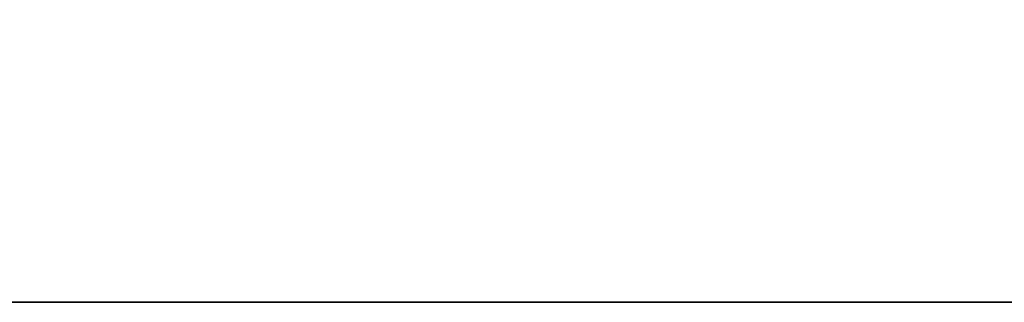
# Model space of a CAD drawing. Header units: inches. Extents: x 15 to 546804, y -66 to 267312.
# Tile 395 of 478: x 433514 to 433572, y 134656 to 134672. Entities that reach past the tile are written whole.
import ezdxf

# ---------------------------------------------------------------- set-up
doc = ezdxf.new("R2010")
doc.units = ezdxf.units.IN
doc.header["$MEASUREMENT"] = 0

msp = doc.modelspace()

# ---------------------------------------------------------------- linework, layer by layer
at = {"color": 7}
for p, q in [((434592.201, 134655.714, 3000), (433392.202, 134655.714, 3000)), ((433442.202, 134655.714, 2950), (434542.201, 134655.714, 2950))]:
    msp.add_line(p, q, dxfattribs=at)
for points, invisible_edges in [([(433392.202, 134655.714, 3000), (434592.201, 135105.714, 3000), (433392.201, 135105.714, 3000)], 1), ([(434592.201, 135105.714, 3000), (433392.202, 134655.714, 3000), (434592.201, 134655.714, 3000)], 1), ([(434542.201, 135105.714, 2950), (433442.202, 134655.714, 2950), (433442.201, 135105.714, 2950)], 1), ([(433442.202, 134655.714, 2950), (434542.201, 135105.714, 2950), (434542.201, 134655.714, 2950)], 1), ([(433442.202, 134655.714, 2950), (434592.201, 134655.714, 3000), (433392.202, 134655.714, 3000)], 13), ([(434542.201, 134655.714, 2950), (434592.201, 134655.714, 3000), (433442.202, 134655.714, 2950)], 3)]:
    msp.add_3dface(points, dxfattribs=dict(at, invisible_edges=invisible_edges))

doc.saveas('drawing.dxf')
